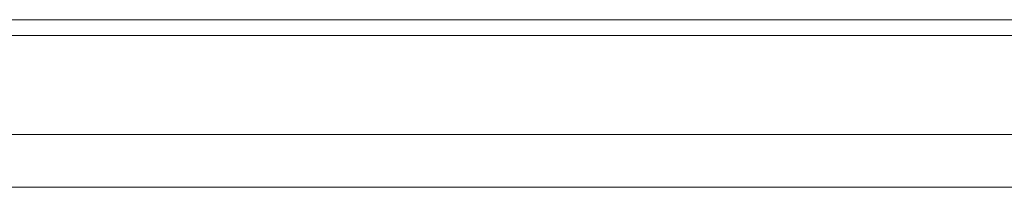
# Model space of a CAD drawing. Header units: millimetres. Extents: x 3925 to 5043, y -86 to 778.
# Tile 272 of 325: x 4809.49 to 4814.119, y 368.842 to 369.63. Entities that reach past the tile are written whole.
import ezdxf

# ---------------------------------------------------------------- set-up
doc = ezdxf.new("R2010")
doc.units = ezdxf.units.MM
doc.header["$LTSCALE"] = 46.255
for name, color, linetype in [('H30K-IO-LABEDXF_CONTINUOUS_LINE', 7, 'CONTINUOUS'), ('H30K-REAR-CODXF_CONTINUOUS_LINE', 7, 'CONTINUOUS'), ('LABEL-IO-H30DXF_CONTINUOUS_LINE', 7, 'CONTINUOUS')]:
    doc.layers.add(name, color=color, linetype=linetype)

msp = doc.modelspace()

# ---------------------------------------------------------------- linework, layer by layer
at = {"layer": 'H30K-IO-LABEDXF_CONTINUOUS_LINE', "color": 7, "linetype": 'Continuous', "lineweight": 0}
msp.add_line((4752.0538, 369.6298), (4858.9638, 369.6298), dxfattribs=at)
at = {"layer": 'H30K-REAR-CODXF_CONTINUOUS_LINE', "color": 7, "linetype": 'Continuous', "lineweight": 0}
for p, q in [((4752.0538, 369.5548), (4858.9638, 369.5548)), ((4858.9638, 369.0906), (4752.0538, 369.0906)), ((4858.9638, 368.8424), (4752.0538, 368.8424))]:
    msp.add_line(p, q, dxfattribs=at)
at = {"layer": 'LABEL-IO-H30DXF_CONTINUOUS_LINE', "color": 7, "linetype": 'Continuous', "lineweight": 0}
msp.add_line((4752.0538, 369.6298), (4858.9638, 369.6298), dxfattribs=at)

doc.saveas('drawing.dxf')
